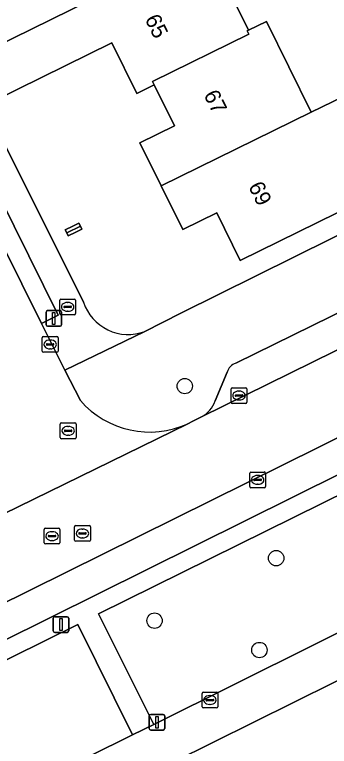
# Model space of a CAD drawing. Extents: x 157793 to 159380, y 380877 to 382313.
# Drawn here: x 158394.16 to 158414.16, y 381519.79 to 381566.37 of the extents above; entities that cross this region are included whole.
import ezdxf

# ---------------------------------------------------------------- set-up
doc = ezdxf.new("R2010")
doc.units = 0
for name, color, linetype in [('IMGEO_Boom', 7, 'Continuous'), ('IMGEO_Brandkraan', 7, 'Continuous'), ('IMGEO_Erf', 7, 'Continuous'), ('IMGEO_Groenvoorziening', 7, 'Continuous'), ('IMGEO_Kolk', 7, 'Continuous'), ('IMGEO_Lichtmast', 7, 'Continuous'), ('IMGEO_Pand', 7, 'Continuous'), ('IMGEO_Pand_nummerreeks', 7, 'Continuous'), ('IMGEO_Parkeervlak_open', 7, 'Continuous'), ('IMGEO_Rijbaan_lokaal_open', 7, 'Continuous'), ('IMGEO_Rioolput', 7, 'Continuous'), ('IMGEO_Voetpad_open', 7, 'Continuous')]:
    doc.layers.add(name, color=color, linetype=linetype)

msp = doc.modelspace()

# ---------------------------------------------------------------- linework, layer by layer
at = {"layer": 'IMGEO_Boom'}
for centre in [(158404.972, 381542.723), (158410.779, 381531.77), (158403.051, 381527.792), (158409.714, 381525.922)]:
    msp.add_circle(centre, 0.489, dxfattribs=at)
at = {"layer": 'IMGEO_Brandkraan'}
for p, q in [((158397.026, 381547.341), (158397.026, 381548.193)), ((158397.101, 381548.267), (158397.953, 381548.267)), ((158397.514, 381548.047), (158397.539, 381548.047)), ((158398.027, 381548.193), (158398.027, 381547.341)), ((158397.285, 381547.761), (158397.285, 381547.773)), ((158397.723, 381547.724), (158397.325, 381547.724)), ((158397.328, 381547.81), (158397.726, 381547.81)), ((158397.769, 381547.773), (158397.769, 381547.761)), ((158397.953, 381547.267), (158397.101, 381547.267)), ((158397.537, 381547.487), (158397.512, 381547.487))]:
    msp.add_line(p, q, dxfattribs=at)
for points in [[(158397.026, 381547.341), (158397.026, 381548.193)], [(158397.101, 381548.267), (158397.953, 381548.267)], [(158398.027, 381548.193), (158398.027, 381547.341)], [(158397.953, 381547.267), (158397.101, 381547.267)]]:
    msp.add_lwpolyline(points, dxfattribs=at)
for centre, radius, start, end in [((158397.103, 381548.191), 0.0765, 91.552, 178.448), ((158397.103, 381548.191), 0.0765, 91.552, 178.448), ((158397.951, 381548.191), 0.0765, 1.552, 88.448), ((158397.951, 381548.191), 0.0765, 1.552, 88.448), ((158397.325, 381547.77), 0.0403, 85.8775, 175.7526), ((158397.322, 381547.76), 0.0366, 178.938, 274.7102), ((158397.726, 381547.767), 0.043, 264.8664, 352.4533), ((158397.73, 381547.772), 0.0386, 1.7309, 96.639), ((158397.103, 381547.343), 0.0765, 181.552, 268.448), ((158397.103, 381547.343), 0.0765, 181.552, 268.448), ((158397.951, 381547.343), 0.0765, 271.552, 358.448), ((158397.951, 381547.343), 0.0765, 271.552, 358.448)]:
    msp.add_arc(centre, radius, start, end, dxfattribs=at)
for centre, major_axis, ratio, start_param, end_param in [((158397.513, 381547.767), (-0.387, 0.002), 0.722429, 4.712389, 7.853982), ((158397.538, 381547.767), (-0.39, 0.002), 0.717154, 1.570796, 4.712389)]:
    msp.add_ellipse(centre, major_axis=major_axis, ratio=ratio, start_param=start_param, end_param=end_param, dxfattribs=at)
at = {"layer": 'IMGEO_Erf'}
for points in [[(158397.374, 381594.525), (158400.079, 381589.03), (158397.912, 381587.964), (158398.004, 381587.778), (158400.762, 381582.173), (158403.54, 381576.529), (158406.301, 381570.918), (158408.691, 381566.062), (158408.949, 381565.538), (158409.028, 381565.378), (158410.156, 381565.932), (158413.001, 381560.152), (158415.756, 381561.507)], [(158402.431, 381546.2), (158404.729, 381547.357), (158426.352, 381558.111), (158425.02, 381560.822), (158424.087, 381560.364), (158421.931, 381564.753), (158425.676, 381566.593), (158424.145, 381569.492), (158423.959, 381569.4), (158423.72, 381569.282), (158421.348, 381568.115), (158421.22, 381568.376), (158419.876, 381571.109), (158421.373, 381571.845), (158420.075, 381574.528), (158417.431, 381573.226), (158416.175, 381575.779), (158414.696, 381578.783)], [(158415.858, 381554.347), (158408.502, 381550.727), (158407.012, 381553.754), (158404.84, 381552.685), (158403.471, 381555.466), (158402.121, 381558.209), (158404.318, 381559.29), (158403.032, 381561.904), (158401.927, 381561.36), (158400.34, 381564.584), (158392.879, 381560.912), (158392.218, 381560.663), (158392.958, 381559.198), (158398.533, 381548.059)], [(158429.862, 381531.521), (158404.227, 381518.778), (158406.467, 381514.271), (158406.682, 381514.378), (158406.535, 381514.672), (158406.838, 381514.823), (158406.984, 381514.529), (158411.498, 381516.776), (158411.336, 381517.103), (158411.547, 381517.208), (158411.654, 381517.261), (158411.831, 381516.905), (158416.642, 381519.3)]]:
    msp.add_lwpolyline(points, dxfattribs=at)
msp.add_lwpolyline([(158398.339, 381552.902), (158398.429, 381552.718), (158398.037, 381552.525), (158397.561, 381552.29), (158397.471, 381552.473), (158397.378, 381552.662), (158397.854, 381552.897), (158398.246, 381553.09)], close=True, dxfattribs=at)
msp.add_arc((158401.376, 381549.004), 2.996, 198.3857, 290.6203, dxfattribs=at)
at = {"layer": 'IMGEO_Groenvoorziening'}
for points in [[(158428.618, 381533.96), (158437.073, 381538.18), (158436.876, 381538.575), (158435.711, 381540.909), (158433.89, 381540.02), (158433.008, 381541.825), (158429.645, 381543.144), (158399.498, 381528.222), (158403, 381521.175)], [(158401.658, 381520.527), (158398.164, 381527.551), (158372.857, 381515.012), (158376.436, 381508.005)]]:
    msp.add_lwpolyline(points, close=True, dxfattribs=at)
at = {"layer": 'IMGEO_Kolk'}
for p, q in [((158395.916, 381544.949), (158395.916, 381545.801)), ((158395.991, 381545.875), (158396.843, 381545.875)), ((158396.917, 381545.801), (158396.917, 381544.949)), ((158396.175, 381545.369), (158396.175, 381545.381)), ((158396.613, 381545.332), (158396.215, 381545.332)), ((158396.218, 381545.418), (158396.616, 381545.418)), ((158396.404, 381545.655), (158396.429, 381545.655)), ((158396.659, 381545.381), (158396.659, 381545.369)), ((158396.843, 381544.875), (158395.991, 381544.875)), ((158396.427, 381545.095), (158396.402, 381545.095)), ((158407.918, 381541.697), (158407.918, 381542.549)), ((158407.993, 381542.623), (158408.845, 381542.623)), ((158408.919, 381542.549), (158408.919, 381541.697)), ((158408.177, 381542.117), (158408.177, 381542.129)), ((158408.615, 381542.08), (158408.217, 381542.08)), ((158408.22, 381542.166), (158408.618, 381542.166)), ((158408.406, 381542.403), (158408.431, 381542.403)), ((158408.661, 381542.129), (158408.661, 381542.117)), ((158408.845, 381541.623), (158407.993, 381541.623)), ((158408.429, 381541.843), (158408.404, 381541.843)), ((158409.1, 381536.329), (158409.1, 381537.181)), ((158409.175, 381537.255), (158410.027, 381537.255)), ((158409.588, 381537.035), (158409.613, 381537.035)), ((158410.101, 381537.181), (158410.101, 381536.329)), ((158409.359, 381536.749), (158409.359, 381536.761)), ((158409.797, 381536.712), (158409.399, 381536.712)), ((158409.402, 381536.798), (158409.8, 381536.798)), ((158409.611, 381536.475), (158409.586, 381536.475)), ((158409.843, 381536.761), (158409.843, 381536.749)), ((158410.027, 381536.255), (158409.175, 381536.255)), ((158406.067, 381522.312), (158406.067, 381523.164)), ((158406.142, 381523.238), (158406.994, 381523.238)), ((158406.555, 381523.018), (158406.58, 381523.018)), ((158407.068, 381523.164), (158407.068, 381522.312)), ((158406.326, 381522.732), (158406.326, 381522.744)), ((158406.764, 381522.695), (158406.366, 381522.695)), ((158406.369, 381522.781), (158406.767, 381522.781)), ((158406.578, 381522.458), (158406.553, 381522.458)), ((158406.81, 381522.744), (158406.81, 381522.732)), ((158406.994, 381522.238), (158406.142, 381522.238))]:
    msp.add_line(p, q, dxfattribs=at)
for points in [[(158395.916, 381544.949), (158395.916, 381545.801)], [(158395.991, 381545.875), (158396.843, 381545.875)], [(158396.917, 381545.801), (158396.917, 381544.949)], [(158396.843, 381544.875), (158395.991, 381544.875)], [(158407.918, 381541.697), (158407.918, 381542.549)], [(158407.993, 381542.623), (158408.845, 381542.623)], [(158408.919, 381542.549), (158408.919, 381541.697)], [(158408.845, 381541.623), (158407.993, 381541.623)], [(158409.1, 381536.329), (158409.1, 381537.181)], [(158409.175, 381537.255), (158410.027, 381537.255)], [(158410.101, 381537.181), (158410.101, 381536.329)], [(158410.027, 381536.255), (158409.175, 381536.255)], [(158406.067, 381522.312), (158406.067, 381523.164)], [(158406.142, 381523.238), (158406.994, 381523.238)], [(158407.068, 381523.164), (158407.068, 381522.312)], [(158406.994, 381522.238), (158406.142, 381522.238)]]:
    msp.add_lwpolyline(points, dxfattribs=at)
for centre, radius, start, end in [((158395.993, 381545.799), 0.0765, 91.552, 178.448), ((158395.993, 381545.799), 0.0765, 91.552, 178.448), ((158396.841, 381545.799), 0.0765, 1.552, 88.448), ((158396.841, 381545.799), 0.0765, 1.552, 88.448), ((158396.215, 381545.378), 0.0403, 85.8775, 175.7526), ((158396.212, 381545.368), 0.0366, 178.938, 274.7102), ((158396.616, 381545.375), 0.043, 264.8664, 352.4533), ((158396.62, 381545.38), 0.0386, 1.7309, 96.639), ((158395.993, 381544.951), 0.0765, 181.552, 268.448), ((158395.993, 381544.951), 0.0765, 181.552, 268.448), ((158396.841, 381544.951), 0.0765, 271.552, 358.448), ((158396.841, 381544.951), 0.0765, 271.552, 358.448), ((158407.995, 381542.547), 0.0765, 91.552, 178.448), ((158407.995, 381542.547), 0.0765, 91.552, 178.448), ((158408.843, 381542.547), 0.0765, 1.552, 88.448), ((158408.843, 381542.547), 0.0765, 1.552, 88.448), ((158408.217, 381542.126), 0.0403, 85.8775, 175.7526), ((158408.214, 381542.116), 0.0366, 178.938, 274.7102), ((158408.618, 381542.123), 0.043, 264.8664, 352.4533), ((158408.622, 381542.128), 0.0386, 1.7309, 96.639), ((158407.995, 381541.699), 0.0765, 181.552, 268.448), ((158407.995, 381541.699), 0.0765, 181.552, 268.448), ((158408.843, 381541.699), 0.0765, 271.552, 358.448), ((158408.843, 381541.699), 0.0765, 271.552, 358.448), ((158409.177, 381537.179), 0.0765, 91.552, 178.448), ((158409.177, 381537.179), 0.0765, 91.552, 178.448), ((158410.025, 381537.179), 0.0765, 1.552, 88.448), ((158410.025, 381537.179), 0.0765, 1.552, 88.448), ((158409.399, 381536.758), 0.0403, 85.8775, 175.7526), ((158409.396, 381536.748), 0.0366, 178.938, 274.7102), ((158409.8, 381536.755), 0.043, 264.8664, 352.4533), ((158409.804, 381536.76), 0.0386, 1.7309, 96.639), ((158409.177, 381536.331), 0.0765, 181.552, 268.448), ((158409.177, 381536.331), 0.0765, 181.552, 268.448), ((158410.025, 381536.331), 0.0765, 271.552, 358.448), ((158410.025, 381536.331), 0.0765, 271.552, 358.448), ((158406.144, 381523.162), 0.0765, 91.552, 178.448), ((158406.144, 381523.162), 0.0765, 91.552, 178.448), ((158406.992, 381523.162), 0.0765, 1.552, 88.448), ((158406.992, 381523.162), 0.0765, 1.552, 88.448), ((158406.366, 381522.741), 0.0403, 85.8775, 175.7526), ((158406.363, 381522.731), 0.0366, 178.938, 274.7102), ((158406.767, 381522.738), 0.043, 264.8664, 352.4533), ((158406.771, 381522.743), 0.0386, 1.7309, 96.639), ((158406.144, 381522.314), 0.0765, 181.552, 268.448), ((158406.144, 381522.314), 0.0765, 181.552, 268.448), ((158406.992, 381522.314), 0.0765, 271.552, 358.448), ((158406.992, 381522.314), 0.0765, 271.552, 358.448)]:
    msp.add_arc(centre, radius, start, end, dxfattribs=at)
for centre, major_axis, ratio, start_param, end_param in [((158396.403, 381545.375), (-0.387, 0.002), 0.722429, 4.712389, 7.853982), ((158396.428, 381545.375), (-0.39, 0.002), 0.717154, 1.570796, 4.712389), ((158408.405, 381542.123), (-0.387, 0.002), 0.722429, 4.712389, 7.853982), ((158408.43, 381542.123), (-0.39, 0.002), 0.717154, 1.570796, 4.712389), ((158409.587, 381536.755), (-0.387, 0.002), 0.722429, 4.712389, 7.853982), ((158409.612, 381536.755), (-0.39, 0.002), 0.717154, 1.570796, 4.712389), ((158406.554, 381522.738), (-0.387, 0.002), 0.722429, 4.712389, 7.853982), ((158406.579, 381522.738), (-0.39, 0.002), 0.717154, 1.570796, 4.712389)]:
    msp.add_ellipse(centre, major_axis=major_axis, ratio=ratio, start_param=start_param, end_param=end_param, dxfattribs=at)
at = {"layer": 'IMGEO_Lichtmast'}
for p, q in [((158396.151, 381546.629), (158396.151, 381547.429)), ((158396.151, 381547.429), (158396.151, 381546.629)), ((158396.251, 381547.529), (158397.041, 381547.529)), ((158397.041, 381547.529), (158396.251, 381547.529)), ((158397.141, 381547.429), (158397.141, 381546.629)), ((158397.141, 381546.629), (158397.141, 381547.429)), ((158397.041, 381546.529), (158396.251, 381546.529)), ((158396.251, 381546.529), (158397.041, 381546.529)), ((158396.706, 381528.045), (158397.496, 381528.045)), ((158397.496, 381528.045), (158396.706, 381528.045)), ((158396.606, 381527.145), (158396.606, 381527.945)), ((158396.606, 381527.945), (158396.606, 381527.145)), ((158397.596, 381527.945), (158397.596, 381527.145)), ((158397.596, 381527.145), (158397.596, 381527.945)), ((158397.496, 381527.045), (158396.706, 381527.045)), ((158396.706, 381527.045), (158397.496, 381527.045)), ((158402.709, 381520.924), (158402.709, 381521.724)), ((158402.709, 381521.724), (158402.709, 381520.924)), ((158402.809, 381521.824), (158403.599, 381521.824)), ((158403.599, 381521.824), (158402.809, 381521.824)), ((158403.699, 381521.724), (158403.699, 381520.924)), ((158403.699, 381520.924), (158403.699, 381521.724)), ((158403.599, 381520.824), (158402.809, 381520.824)), ((158402.809, 381520.824), (158403.599, 381520.824))]:
    msp.add_line(p, q, dxfattribs=at)
for points in [[(158396.571, 381547.404), (158396.721, 381547.404), (158396.721, 381546.654), (158396.571, 381546.654), (158396.571, 381547.404)], [(158397.026, 381527.92), (158397.176, 381527.92), (158397.176, 381527.17), (158397.026, 381527.17), (158397.026, 381527.92)], [(158403.129, 381521.699), (158403.279, 381521.699), (158403.279, 381520.949), (158403.129, 381520.949), (158403.129, 381521.699)]]:
    msp.add_lwpolyline(points, dxfattribs=at)
for centre, start, end in [((158396.251, 381547.429), 90, 180), ((158396.251, 381547.429), 90, 180), ((158397.041, 381547.429), 0, 90), ((158397.041, 381547.429), 360, 90), ((158396.251, 381546.629), 180, 270), ((158396.251, 381546.629), 180, 270), ((158397.041, 381546.629), 270, 0), ((158397.041, 381546.629), 270, 0), ((158396.706, 381527.945), 90, 180), ((158396.706, 381527.945), 90, 180), ((158397.496, 381527.945), 0, 90), ((158397.496, 381527.945), 360, 90), ((158396.706, 381527.145), 180, 270), ((158396.706, 381527.145), 180, 270), ((158397.496, 381527.145), 270, 0), ((158397.496, 381527.145), 270, 0), ((158402.809, 381521.724), 90, 180), ((158402.809, 381521.724), 90, 180), ((158403.599, 381521.724), 0, 90), ((158403.599, 381521.724), 360, 90), ((158402.809, 381520.924), 180, 270), ((158402.809, 381520.924), 180, 270), ((158403.599, 381520.924), 270, 0), ((158403.599, 381520.924), 270, 0)]:
    msp.add_arc(centre, 0.1, start, end, dxfattribs=at)
at = {"layer": 'IMGEO_Pand'}
for points in [[(158391.533, 381563.648), (158406.301, 381570.918), (158403.54, 381576.529), (158396.271, 381572.954), (158397.688, 381570.074), (158390.187, 381566.383)], [(158409.028, 381565.378), (158408.949, 381565.538), (158408.691, 381566.062), (158406.301, 381570.918), (158391.533, 381563.648), (158392.879, 381560.912), (158400.34, 381564.584), (158401.927, 381561.36), (158403.032, 381561.904), (158402.93, 381562.112), (158409.036, 381565.124), (158408.935, 381565.332)], [(158409.028, 381565.378), (158408.935, 381565.332), (158409.036, 381565.124), (158402.93, 381562.112), (158403.032, 381561.904), (158404.318, 381559.29), (158402.121, 381558.209), (158403.471, 381555.466), (158413.001, 381560.152), (158410.156, 381565.932)], [(158413.001, 381560.152), (158403.471, 381555.466), (158404.84, 381552.685), (158407.012, 381553.754), (158408.502, 381550.727), (158415.858, 381554.347), (158415.814, 381554.437), (158418.568, 381555.792), (158415.756, 381561.507)], [(158398.339, 381552.902), (158398.246, 381553.09), (158397.854, 381552.897), (158397.378, 381552.662), (158397.471, 381552.473)], [(158398.339, 381552.902), (158397.471, 381552.473), (158397.561, 381552.29), (158398.037, 381552.525), (158398.429, 381552.718)]]:
    msp.add_lwpolyline(points, close=True, dxfattribs=at)
at = {"layer": 'IMGEO_Parkeervlak_open'}
for points in [[(158421.654, 381549.075), (158419.606, 381549.543), (158419.13, 381549.562), (158408.21, 381544.191)], [(158406.043, 381540.758), (158422.95, 381549.11)], [(158429.532, 381546.784), (158376.866, 381520.672)], [(158380.846, 381520.256), (158427.421, 381543.393)], [(158407.667, 381543.617), (158406.905, 381541.777)]]:
    msp.add_lwpolyline(points, dxfattribs=at)
for centre, radius, start, end in [((158408.495, 381543.377), 0.862, 109.3166, 163.8629), ((158405.025, 381542.493), 2.012, 300.4013, 339.1411)]:
    msp.add_arc(centre, radius, start, end, dxfattribs=at)
at = {"layer": 'IMGEO_Rijbaan_lokaal_open'}
for points in [[(158398.334, 381541.797), (158397.356, 381543.737), (158395.863, 381546.7), (158392.105, 381554.248), (158390.388, 381557.763), (158386.819, 381564.982)], [(158390.456, 381533.119), (158405.162, 381540.325)]]:
    msp.add_lwpolyline(points, dxfattribs=at)
msp.add_lwpolyline([(158429.532, 381546.784), (158430.537, 381547.261), (158428.291, 381551.786), (158422.95, 381549.11), (158406.043, 381540.758), (158405.49, 381540.487), (158405.162, 381540.325), (158390.456, 381533.119), (158390.104, 381532.932), (158364.219, 381519.993), (158323.239, 381499.498), (158325.561, 381495.049), (158366.656, 381515.626), (158376.866, 381520.672)], close=True, dxfattribs=at)
msp.add_arc((158402.739, 381545.657), 5.857, 221.2292, 294.4392, dxfattribs=at)
at = {"layer": 'IMGEO_Rioolput'}
for p, q in [((158397.06, 381539.451), (158397.06, 381540.303)), ((158397.135, 381540.377), (158397.987, 381540.377)), ((158397.548, 381540.157), (158397.573, 381540.157)), ((158398.061, 381540.303), (158398.061, 381539.451)), ((158397.319, 381539.871), (158397.319, 381539.883)), ((158397.757, 381539.834), (158397.359, 381539.834)), ((158397.362, 381539.92), (158397.76, 381539.92)), ((158397.803, 381539.883), (158397.803, 381539.871)), ((158397.987, 381539.377), (158397.135, 381539.377)), ((158397.571, 381539.597), (158397.546, 381539.597)), ((158396.038, 381532.748), (158396.038, 381533.6)), ((158396.113, 381533.674), (158396.965, 381533.674)), ((158397.039, 381533.6), (158397.039, 381532.748)), ((158397.969, 381532.917), (158397.969, 381533.769)), ((158398.044, 381533.843), (158398.896, 381533.843)), ((158398.457, 381533.623), (158398.482, 381533.623)), ((158398.97, 381533.769), (158398.97, 381532.917)), ((158396.297, 381533.168), (158396.297, 381533.18)), ((158396.735, 381533.131), (158396.337, 381533.131)), ((158396.34, 381533.217), (158396.738, 381533.217)), ((158396.526, 381533.454), (158396.551, 381533.454)), ((158396.781, 381533.18), (158396.781, 381533.168)), ((158398.228, 381533.337), (158398.228, 381533.349)), ((158398.666, 381533.3), (158398.268, 381533.3)), ((158398.271, 381533.386), (158398.669, 381533.386)), ((158398.712, 381533.349), (158398.712, 381533.337)), ((158396.965, 381532.674), (158396.113, 381532.674)), ((158396.549, 381532.894), (158396.524, 381532.894)), ((158398.896, 381532.843), (158398.044, 381532.843)), ((158398.48, 381533.063), (158398.455, 381533.063))]:
    msp.add_line(p, q, dxfattribs=at)
for points in [[(158397.06, 381539.451), (158397.06, 381540.303)], [(158397.135, 381540.377), (158397.987, 381540.377)], [(158398.061, 381540.303), (158398.061, 381539.451)], [(158397.987, 381539.377), (158397.135, 381539.377)], [(158396.038, 381532.748), (158396.038, 381533.6)], [(158396.113, 381533.674), (158396.965, 381533.674)], [(158397.039, 381533.6), (158397.039, 381532.748)], [(158397.969, 381532.917), (158397.969, 381533.769)], [(158398.044, 381533.843), (158398.896, 381533.843)], [(158398.97, 381533.769), (158398.97, 381532.917)], [(158396.965, 381532.674), (158396.113, 381532.674)], [(158398.896, 381532.843), (158398.044, 381532.843)]]:
    msp.add_lwpolyline(points, dxfattribs=at)
for centre, radius, start, end in [((158397.137, 381540.301), 0.0765, 91.552, 178.448), ((158397.137, 381540.301), 0.0765, 91.552, 178.448), ((158397.985, 381540.301), 0.0765, 1.552, 88.448), ((158397.985, 381540.301), 0.0765, 1.552, 88.448), ((158397.359, 381539.88), 0.0403, 85.8775, 175.7526), ((158397.356, 381539.87), 0.0366, 178.938, 274.7102), ((158397.76, 381539.877), 0.043, 264.8664, 352.4533), ((158397.764, 381539.882), 0.0386, 1.7309, 96.639), ((158397.137, 381539.453), 0.0765, 181.552, 268.448), ((158397.137, 381539.453), 0.0765, 181.552, 268.448), ((158397.985, 381539.453), 0.0765, 271.552, 358.448), ((158397.985, 381539.453), 0.0765, 271.552, 358.448), ((158396.115, 381533.598), 0.0765, 91.552, 178.448), ((158396.115, 381533.598), 0.0765, 91.552, 178.448), ((158396.963, 381533.598), 0.0765, 1.552, 88.448), ((158396.963, 381533.598), 0.0765, 1.552, 88.448), ((158398.046, 381533.767), 0.0765, 91.552, 178.448), ((158398.046, 381533.767), 0.0765, 91.552, 178.448), ((158398.894, 381533.767), 0.0765, 1.552, 88.448), ((158398.894, 381533.767), 0.0765, 1.552, 88.448), ((158396.337, 381533.177), 0.0403, 85.8775, 175.7526), ((158396.334, 381533.167), 0.0366, 178.938, 274.7102), ((158396.738, 381533.174), 0.043, 264.8664, 352.4533), ((158396.742, 381533.179), 0.0386, 1.7309, 96.639), ((158398.268, 381533.346), 0.0403, 85.8775, 175.7526), ((158398.265, 381533.336), 0.0366, 178.938, 274.7102), ((158398.669, 381533.343), 0.043, 264.8664, 352.4533), ((158398.673, 381533.348), 0.0386, 1.7309, 96.639), ((158396.115, 381532.75), 0.0765, 181.552, 268.448), ((158396.115, 381532.75), 0.0765, 181.552, 268.448), ((158396.963, 381532.75), 0.0765, 271.552, 358.448), ((158396.963, 381532.75), 0.0765, 271.552, 358.448), ((158398.046, 381532.919), 0.0765, 181.552, 268.448), ((158398.046, 381532.919), 0.0765, 181.552, 268.448), ((158398.894, 381532.919), 0.0765, 271.552, 358.448), ((158398.894, 381532.919), 0.0765, 271.552, 358.448)]:
    msp.add_arc(centre, radius, start, end, dxfattribs=at)
for centre, major_axis, ratio, start_param, end_param in [((158397.547, 381539.877), (-0.387, 0.002), 0.722429, 4.712389, 7.853982), ((158397.572, 381539.877), (-0.39, 0.002), 0.717154, 1.570796, 4.712389), ((158398.456, 381533.343), (-0.387, 0.002), 0.722429, 4.712389, 7.853982), ((158398.481, 381533.343), (-0.39, 0.002), 0.717154, 1.570796, 4.712389), ((158396.525, 381533.174), (-0.387, 0.002), 0.722429, 4.712389, 7.853982), ((158396.55, 381533.174), (-0.39, 0.002), 0.717154, 1.570796, 4.712389)]:
    msp.add_ellipse(centre, major_axis=major_axis, ratio=ratio, start_param=start_param, end_param=end_param, dxfattribs=at)
at = {"layer": 'IMGEO_Voetpad_open'}
for points in [[(158374.56, 381594.93), (158376.667, 381588.951), (158377.786, 381589.363), (158380.682, 381581.779), (158379.602, 381581.325), (158381.167, 381577.418), (158382.279, 381577.87), (158382.66, 381576.914), (158383.053, 381575.963), (158383.455, 381575.016), (158383.868, 381574.073), (158384.725, 381572.202), (158386.008, 381569.445), (158384.933, 381568.948), (158386.819, 381564.982), (158387.899, 381565.529), (158391.435, 381558.264), (158390.388, 381557.763), (158392.105, 381554.248), (158393.177, 381554.8), (158396.917, 381547.243), (158395.863, 381546.7), (158397.356, 381543.737), (158402.431, 381546.2)], [(158398.533, 381548.059), (158392.958, 381559.198), (158392.218, 381560.663), (158392.879, 381560.912), (158391.533, 381563.648), (158390.187, 381566.383), (158388.702, 381569.336), (158388.212, 381569.097)], [(158426.352, 381558.111), (158404.729, 381547.357), (158402.431, 381546.2), (158397.356, 381543.737), (158398.334, 381541.797)], [(158408.21, 381544.191), (158419.13, 381549.562), (158419.606, 381549.543), (158421.654, 381549.075)], [(158398.164, 381527.551), (158401.658, 381520.527), (158403, 381521.175), (158399.498, 381528.222), (158429.645, 381543.144), (158433.86, 381545.373), (158432.92, 381547.325), (158432.492, 381548.198), (158430.537, 381547.261), (158429.532, 381546.784)], [(158427.421, 381543.393), (158380.846, 381520.256)], [(158406.905, 381541.777), (158407.667, 381543.617)], [(158405.162, 381540.325), (158405.49, 381540.487), (158406.043, 381540.758)], [(158429.862, 381531.521), (158428.618, 381533.96), (158403, 381521.175), (158401.658, 381520.527), (158376.436, 381508.005), (158375.088, 381507.338), (158349.93, 381494.878), (158348.584, 381494.228), (158326.422, 381483.272), (158325.707, 381482.947)], [(158327.204, 381480.491), (158349.769, 381491.708), (158351.122, 381492.381), (158366.45, 381500), (158402.954, 381518.145), (158404.227, 381518.778), (158429.862, 381531.521)], [(158319.462, 381487.986), (158324.627, 381490.884), (158345.094, 381501.119), (158348.584, 381494.228), (158349.93, 381494.878), (158346.435, 381501.779), (158371.522, 381514.342), (158375.088, 381507.338), (158376.436, 381508.005), (158372.857, 381515.012), (158398.164, 381527.551)]]:
    msp.add_lwpolyline(points, dxfattribs=at)
msp.add_lwpolyline([(158392.105, 381554.248), (158395.863, 381546.7), (158396.917, 381547.243), (158393.177, 381554.8)], close=True, dxfattribs=at)
for centre, radius, start, end in [((158401.376, 381549.004), 2.996, 198.3857, 290.6203), ((158408.495, 381543.377), 0.862, 109.3166, 163.8629), ((158402.739, 381545.657), 5.857, 221.2292, 294.4392), ((158405.025, 381542.493), 2.012, 300.4013, 339.1411)]:
    msp.add_arc(centre, radius, start, end, dxfattribs=at)

# ---------------------------------------------------------------- texts
at = {"layer": 'IMGEO_Pand_nummerreeks'}
for s, rotation, p in [('65', 296.1496, (158402.41, 381566.094)), ('67', 296.1954, (158406.15, 381561.275)), ('69', 296.2081, (158408.991, 381555.44))]:
    msp.add_text(s, height=1, rotation=rotation, dxfattribs=at).set_placement(p)

doc.saveas('drawing.dxf')
